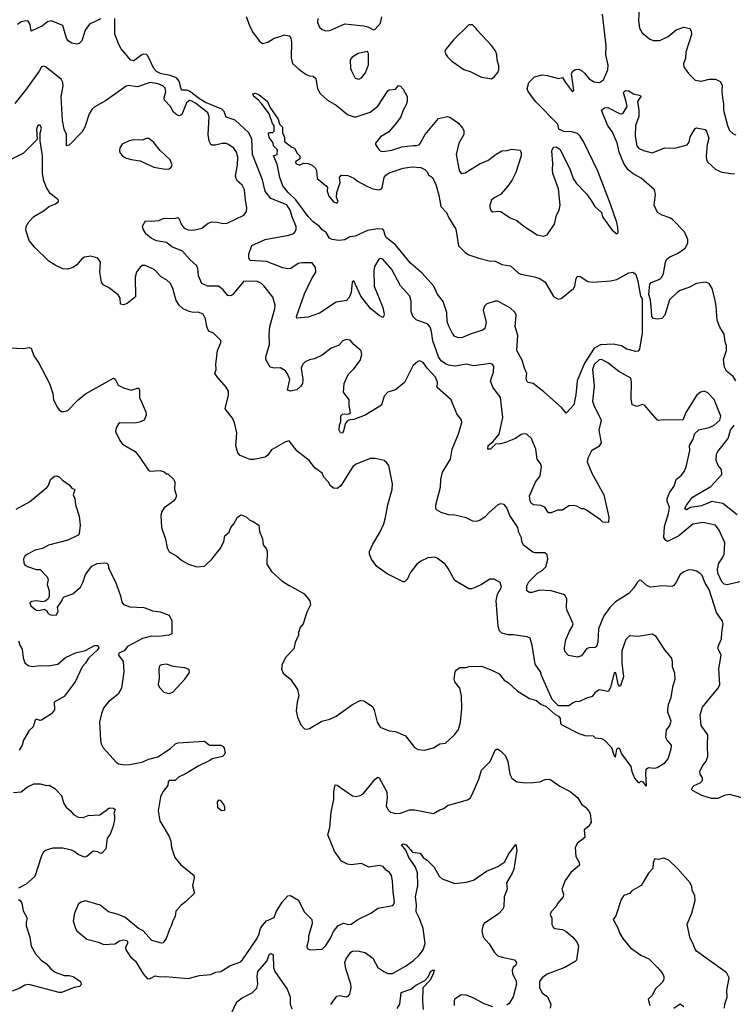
# Model space of a CAD drawing. Extents: x 2133461 to 2293071, y 753526 to 916327.
# Tile 320 of 459: x 2202454 to 2208096, y 891635 to 899422. Entities that reach past the tile are written whole.
import ezdxf

# ---------------------------------------------------------------- set-up
doc = ezdxf.new("R2010")
doc.units = 0

msp = doc.modelspace()

# ---------------------------------------------------------------- linework, layer by layer
at = {"layer": '0CON10XD'}
for points in [[(2204245, 899446.7), (2204270, 899375), (2204295.6, 899325), (2204346, 899255), (2204374.3, 899234.3), (2204415, 899243.3), (2204465, 899276.7), (2204512.1, 899287.9), (2204545, 899303.3), (2204583.3, 899295), (2204596.4, 899276.4), (2204603.3, 899245), (2204599.8, 899119.8), (2204610, 899075), (2204660.2, 899030.2), (2204719.5, 898989.5), (2204745, 898978.2), (2204775, 898974.3), (2204796.4, 898956.4), (2204808.6, 898875), (2204829.3, 898839.3), (2204886.3, 898786.3), (2204955.4, 898745.4), (2205045, 898672.9), (2205095, 898654.4), (2205115, 898654.5), (2205225, 898690), (2205285, 898737.5), (2205365, 898858.8), (2205375, 898866.2), (2205425, 898872.5), (2205448.3, 898901.7), (2205465, 898896.7), (2205485, 898872.5), (2205516.2, 898815), (2205517.5, 898775), (2205510.3, 898749.7), (2205484.4, 898705.6), (2205466.4, 898653.6), (2205434, 898605), (2205371.2, 898535), (2205305.6, 898494.4), (2205266.2, 898445), (2205266.2, 898435), (2205292, 898395), (2205305, 898384.4), (2205325, 898379.4), (2205395, 898390), (2205475, 898415.4), (2205565, 898426), (2205595, 898427.3), (2205615, 898435.8), (2205660, 898515), (2205765, 898639.2), (2205835, 898655.7), (2205855, 898650.8), (2205922.6, 898602.6), (2205956, 898565), (2205966, 898545), (2205964.2, 898515), (2205926.5, 898445), (2205903.6, 898355), (2205929.3, 898229.3), (2205945, 898205.8), (2205975, 898209.4), (2206095, 898285.6), (2206155, 898307.5), (2206221.2, 898358.8), (2206265, 898383.8), (2206305, 898386), (2206345, 898396.7), (2206410, 898390), (2206419.3, 898369.3), (2206418.8, 898345), (2206375.8, 898214.2), (2206348.8, 898155), (2206313.3, 898105), (2206255, 898040), (2206205, 898013.8), (2206183.3, 897995), (2206170, 897955), (2206170, 897935), (2206180.7, 897910.7), (2206195, 897903.3), (2206235, 897908.8), (2206257.5, 897905), (2206332.5, 897855), (2206384.1, 897834.1), (2206439.2, 897789.2), (2206545, 897720), (2206595, 897710), (2206625, 897720), (2206682, 897805), (2206699.2, 897875), (2206719.2, 897915), (2206725.8, 897954.2), (2206714, 898085), (2206670, 898205), (2206666.2, 898235), (2206668.8, 898285), (2206660, 898385), (2206675, 898412.5), (2206695, 898417.5), (2206727.5, 898395), (2206806.7, 898235), (2206830, 898165), (2206856.7, 898125), (2206935, 898043.3), (2206971.2, 897991.2), (2207001.2, 897945), (2207055, 897896.7), (2207063, 897863), (2207137.3, 897757.3), (2207175, 897727.5), (2207185, 897740), (2207182.8, 897777.2), (2207175, 897816.9), (2207125, 897961.9), (2207025, 898223.3), (2206915, 898453.3), (2206885, 898500.8), (2206865, 898520.8), (2206820, 898535), (2206757, 898537), (2206717.5, 898555), (2206708.8, 898595), (2206531.4, 898775), (2206496.2, 898825), (2206473.3, 898855), (2206466.7, 898875), (2206478.8, 898925), (2206525, 898969.2), (2206585, 898985.6), (2206625, 898981.5), (2206714.1, 898955.9), (2206745, 898965.7), (2206768.5, 898925), (2206825, 898851.2), (2206835.5, 898864.5), (2206817.6, 898992.4), (2206825, 899010.8), (2206845, 899027.1), (2206875, 899029.4), (2206895, 899020), (2206919.6, 898999.6), (2206955.6, 898955), (2206995, 898929.6), (2207037.5, 898925), (2207070.6, 898945), (2207102.9, 899025), (2207106.6, 899063.4), (2207087.5, 899145), (2207092.1, 899215), (2207061.6, 899465)], [(2207351.2, 899511.2), (2207345.8, 899415), (2207354, 899355), (2207375, 899318.8), (2207435, 899266.7), (2207466.1, 899256.1), (2207515, 899257.1), (2207581.1, 899288.9), (2207645, 899341.9), (2207705, 899362.2), (2207751.1, 899351.1), (2207762.8, 899332.8), (2207766.7, 899305), (2207719.7, 899165), (2207716.9, 899115), (2207701.2, 899075), (2207705, 899050), (2207743.1, 898995), (2207795, 898944.3), (2207845, 898936.7), (2207905, 898950.5), (2207955, 898950.8), (2207992.3, 898932.3), (2208008.8, 898905), (2208004.3, 898855.7), (2208011.5, 898805), (2208019.6, 898755), (2208017.8, 898705), (2208050.5, 898585), (2208066.9, 898545), (2208095, 898519.4), (2208115, 898511.4)], [(2202824.5, 899274.5), (2202794.6, 899374.6), (2202705, 899412.2), (2202674.6, 899405.4), (2202635, 899374.4), (2202545, 899330), (2202536.9, 899385), (2202519.4, 899409.4), (2202505, 899412.7), (2202464.1, 899405.9), (2202435, 899384.6)], [(2203095, 899428.2), (2203005, 899385.8), (2202972.2, 899337.8), (2202945.5, 899254.5), (2202925, 899233.8), (2202905, 899228), (2202865, 899235.8), (2202838, 899255), (2202824.5, 899274.5)], [(2208147.5, 894975), (2208048.7, 894951.3), (2208025, 894956.9), (2208005.4, 894975), (2207972.8, 895045), (2207970, 895075), (2207980.7, 895125), (2208011.8, 895165), (2208024.6, 895195), (2208030.4, 895285), (2207984.5, 895385), (2207955.6, 895425), (2207855, 895445.8), (2207775, 895433.3), (2207665, 895339.2), (2207575, 895296.2), (2207561.7, 895301.7), (2207547.5, 895327.5), (2207553, 895413), (2207584.6, 895515.4), (2207591.8, 895565), (2207571.9, 895615), (2207572.9, 895635), (2207594.3, 895685), (2207627.9, 895732.1), (2207645.6, 895784.4), (2207685, 895815.8), (2207709.4, 895850.6), (2207725.5, 895895), (2207752.5, 896015), (2207750, 896055), (2207775, 896100), (2207791.7, 896148.3), (2207822.4, 896177.6), (2207905, 896195.6), (2207945, 896214.3), (2207990.8, 896255), (2207998.6, 896285), (2207945, 896418.8), (2207895, 896472), (2207865, 896484.2), (2207836.7, 896475), (2207805, 896448.8), (2207722, 896315), (2207695.8, 896254.2), (2207545, 896256.2), (2207505, 896252), (2207495, 896256), (2207394.2, 896374.2), (2207375, 896377.5), (2207335, 896362), (2207295.8, 896375.8), (2207289.8, 896425), (2207292.4, 896552.4), (2207285, 896585.8), (2207189.8, 896639.8), (2207105, 896707.5), (2207054.1, 896734.1), (2207035, 896732.5), (2206995.4, 896695), (2206982.4, 896655), (2206994.7, 896525), (2206983.7, 896405), (2206993.2, 896373.2), (2207050, 896255), (2207032.5, 896175), (2207050.8, 896075), (2207033, 896047), (2206975, 896012.5), (2206945.5, 895955), (2206941.2, 895925), (2206976.9, 895835), (2207072, 895665), (2207113, 895487), (2207110, 895445), (2207065, 895446.7), (2207045, 895466.7), (2206935, 895543.3), (2206915, 895552.5), (2206895, 895552.5), (2206860, 895575), (2206835, 895580), (2206795, 895576.2), (2206745, 895542), (2206705, 895542), (2206655, 895521.2), (2206635, 895522.5), (2206605.8, 895565.8), (2206575, 895580), (2206516.7, 895585), (2206500.8, 895595), (2206488.6, 895615), (2206484, 895655), (2206533.3, 895765), (2206568.1, 895815), (2206578.9, 895888.9), (2206570.9, 895910.9), (2206545.9, 895945.9), (2206535.8, 896025), (2206499.2, 896109.2), (2206463, 896143), (2206445, 896147.5), (2206417.6, 896142.4), (2206375, 896110.6), (2206295, 896077.5), (2206255, 896067.3), (2206214.5, 896065.5), (2206175, 896025.5), (2206154.4, 896024.4), (2206158.2, 896055), (2206195.5, 896084.5), (2206245.7, 896145), (2206273.1, 896275), (2206254.4, 896434.4), (2206193.8, 896515), (2206176, 896565), (2206200, 896635), (2206201.7, 896681.7), (2206192.5, 896695), (2206175, 896703.3), (2206045, 896684.4), (2205985, 896697.5), (2205899.6, 896680.4), (2205845, 896689.4), (2205819.7, 896699.7), (2205786.1, 896725), (2205764.2, 896755), (2205721.5, 896881.5), (2205710.7, 896955), (2205700.2, 896990.2), (2205680, 897015), (2205589.1, 897049.1), (2205563.4, 897073.4), (2205548.4, 897115), (2205548.4, 897195), (2205539.6, 897235), (2205465, 897318.1), (2205396.2, 897446.2), (2205325, 897527.1), (2205305, 897534), (2205292.1, 897527.9), (2205259.4, 897470.6), (2205252.5, 897435), (2205257.3, 897315), (2205324.3, 897145), (2205335.9, 897094.1), (2205329.3, 897070.7), (2205325, 897067.5), (2205295, 897081.2), (2205226.6, 897136.6), (2205152.2, 897235), (2205095, 897357.5), (2205082, 897345), (2205073.8, 897263.8), (2205060, 897225), (2205038.3, 897201.7), (2204955, 897188.1), (2204825, 897100), (2204735, 897068), (2204645, 897061.2), (2204641.9, 897075), (2204706.7, 897253.3), (2204763.9, 897376.1), (2204794.4, 897425), (2204792.8, 897462.8), (2204765, 897498.6), (2204685, 897500), (2204655, 897492.9), (2204596.8, 897453.2), (2204575, 897450.6), (2204535, 897458.5), (2204405, 897510), (2204275, 897518.2), (2204266, 897535), (2204265, 897567.5), (2204288, 897635), (2204394.2, 897684.2), (2204582.2, 897717.8), (2204613, 897727), (2204629.4, 897740.6), (2204638.9, 897765), (2204639.1, 897785), (2204609.6, 897855), (2204593.5, 897915), (2204565, 897957.4), (2204438.8, 898008.8), (2204395.4, 898065), (2204374.1, 898155), (2204295.2, 898355), (2204288, 898478), (2204266.3, 898526.3), (2204157.6, 898627.6), (2204085, 898650), (2204069.3, 898695), (2204052.7, 898715), (2203923.4, 898766.6), (2203875, 898794.6), (2203795, 898855.8), (2203775, 898863.2), (2203733.3, 898863.3), (2203715.8, 898935), (2203692.8, 898962.8), (2203635, 898983.3), (2203573.5, 898993.5), (2203535, 899012.1), (2203515.1, 899035.1), (2203465.8, 899135), (2203455, 899145.9), (2203435, 899149.7), (2203419.4, 899145), (2203355, 899096.7), (2203331.9, 899101.9), (2203255, 899190.8), (2203237.5, 899225), (2203207, 899307), (2203205, 899432)], [(2204810.8, 899430.8), (2204808.3, 899398.3), (2204823.4, 899363.4), (2204845, 899344), (2204875, 899333.8), (2204905, 899336), (2205025, 899388.6), (2205175, 899373.8), (2205205.9, 899365.9), (2205250.7, 899340.7), (2205265, 899346.2), (2205307.5, 899395), (2205315.9, 899444.1)], [(2206185, 898953.8), (2206207.9, 898972.1), (2206233.8, 899005), (2206241.2, 899025), (2206243, 899057), (2206230, 899105), (2206227.5, 899145), (2206215.8, 899175), (2206185, 899216.7), (2206072.5, 899335), (2206063, 899353), (2206035, 899380), (2206005, 899380), (2205885, 899262.5), (2205825, 899192.5), (2205816.4, 899173.6), (2205820.5, 899150.5), (2205835, 899127.5), (2205870, 899095), (2205965, 899027.5), (2206015, 899012.5), (2206105, 898967.5), (2206185, 898953.8)], [(2205135, 898952.5), (2205155, 898962), (2205188.7, 899001.3), (2205210.8, 899065), (2205212.5, 899155), (2205205, 899170), (2205130, 899155), (2205082.5, 899125), (2205067.5, 899105), (2205070, 899035), (2205076.1, 899016.1), (2205105, 898960), (2205135, 898952.5)], [(2203741.7, 897591.7), (2203656.7, 897625), (2203615, 897658.8), (2203535, 897674), (2203492.7, 897692.7), (2203453.3, 897725), (2203430, 897765), (2203425, 897790), (2203448.3, 897831.7), (2203495, 897827.5), (2203555, 897832.5), (2203595, 897852.5), (2203675, 897850), (2203705, 897856.7), (2203715, 897847.5), (2203730, 897805), (2203752.9, 897772.9), (2203785, 897759.5), (2203825, 897757.3), (2203895, 897773.5), (2203945, 897813.8), (2203973, 897823), (2204015, 897821.2), (2204060.9, 897810.9), (2204095, 897812.2), (2204225.4, 897874.6), (2204245.7, 897905), (2204250.6, 897935), (2204238.5, 897995), (2204231.9, 898075), (2204213.4, 898113.4), (2204175.6, 898145.6), (2204164.2, 898165), (2204160.8, 898185), (2204176.4, 898275), (2204179.5, 898335), (2204168.1, 898375), (2204145.8, 898405), (2204105.4, 898435.4), (2204085, 898442.9), (2204055, 898442.9), (2204001.7, 898428.3), (2203975, 898429.2), (2203966.2, 898435), (2203952.1, 898462.1), (2203944.6, 898515), (2203952.8, 898652.8), (2203942.5, 898685), (2203845, 898760.9), (2203815, 898778.1), (2203795, 898781.9), (2203772.7, 898765), (2203735, 898671.5), (2203715, 898660.9), (2203695, 898669.2), (2203669.9, 898689.9), (2203645, 898736.4), (2203597.5, 898785), (2203596, 898805), (2203610.4, 898855), (2203605, 898880.8), (2203585, 898899.1), (2203548.8, 898915), (2203485, 898924.4), (2203385, 898890.5), (2203315, 898901.1), (2203295, 898896.9), (2203131.2, 898778.8), (2203047.6, 898732.4), (2203025, 898712.7), (2203002, 898678), (2202967.7, 898572.3), (2202946.9, 898535), (2202845, 898428.8), (2202825, 898424.2), (2202823.6, 898515), (2202804.4, 898555), (2202792.5, 898625), (2202781.5, 898815), (2202798.1, 898895), (2202794.2, 898925), (2202781.3, 898951.3), (2202658.3, 899048.3), (2202645, 899053.8), (2202625, 899050), (2202606.6, 899013.4), (2202499.4, 898865), (2202415, 898758.8)], [(2206775, 896310), (2206738.8, 896355), (2206599.1, 896479.1), (2206513.3, 896545), (2206475, 896553.1), (2206463.1, 896563.1), (2206458.2, 896585), (2206464, 896625), (2206444, 896665), (2206427.9, 896727.9), (2206384.6, 896805), (2206391.2, 896925), (2206371.6, 896995), (2206379.8, 897085), (2206368, 897108), (2206335, 897139.2), (2206234.6, 897195.4), (2206213.2, 897196.8), (2206146, 897175), (2206128.1, 897155), (2206118.9, 897125), (2206143.2, 897026.8), (2206131.4, 896978.6), (2206114.6, 896965.4), (2206015, 896936), (2205955, 896908.8), (2205925, 896906), (2205895, 896916.2), (2205875, 896940), (2205847.9, 896997.9), (2205833.3, 897035), (2205831.1, 897105), (2205803.2, 897193.2), (2205753.8, 897255), (2205728, 897315), (2205635, 897417.1), (2205542.9, 897495), (2205425, 897642.5), (2205355, 897696.2), (2205342.5, 897715), (2205333.8, 897755), (2205324.3, 897764.3), (2205285, 897768.5), (2205205, 897753.8), (2205105, 897710), (2205065, 897703.8), (2205025, 897680), (2204976.4, 897676.4), (2204925, 897683.8), (2204904.1, 897694.1), (2204877.7, 897737.7), (2204845, 897760), (2204825, 897786.7), (2204775, 897824.2), (2204735, 897865.8), (2204636.6, 897996.6), (2204575.8, 898055), (2204535, 898108.8), (2204509.4, 898175), (2204488.3, 898278.3), (2204460, 898345), (2204490, 898355), (2204491.7, 898391.7), (2204460, 898425), (2204458.3, 898448.3), (2204425, 898490), (2204420, 898525), (2204425, 898530), (2204455, 898530), (2204465, 898540), (2204466, 898585), (2204451.4, 898601.4), (2204425, 898676.2), (2204365, 898758.8), (2204338.7, 898788.7), (2204304.4, 898814.4), (2204296.7, 898835), (2204315, 898840), (2204345, 898830), (2204413.6, 898773.6), (2204430.9, 898730.9), (2204498, 898635), (2204506.7, 898595), (2204531.7, 898571.7), (2204530.8, 898525), (2204546.2, 898495), (2204547.3, 898457.3), (2204605, 898412.5), (2204627.5, 898405), (2204646.4, 898366.4), (2204668.8, 898345), (2204668.3, 898321.7), (2204635, 898297.5), (2204637.5, 898285), (2204665, 898272.5), (2204697, 898287), (2204735, 898283.8), (2204765, 898270), (2204789.3, 898249.3), (2204799.3, 898229.3), (2204806.7, 898165), (2204880, 898105), (2204886.7, 898095), (2204883.8, 898065), (2204896.7, 898025), (2204935, 897980), (2204955, 897972.5), (2204965, 897972.5), (2204972.5, 897985), (2204957.5, 898015), (2204960, 898055), (2204986.7, 898135), (2204982.5, 898175), (2204995, 898192.5), (2205048.8, 898188.8), (2205095, 898168), (2205124.2, 898144.2), (2205197.5, 898105), (2205245, 898084.3), (2205294.1, 898075.9), (2205315, 898083.3), (2205318.8, 898091.2), (2205335.6, 898175), (2205347.8, 898192.2), (2205375, 898211.9), (2205485, 898247.5), (2205555, 898257.5), (2205625, 898252.5), (2205655.8, 898235.8), (2205675, 898217.5), (2205686.1, 898196.1), (2205716.7, 898175), (2205745, 898117.5), (2205768.9, 898035), (2205784.3, 897945), (2205827.6, 897897.6), (2205845.5, 897855.5), (2205902.9, 897765), (2205923.6, 897633.6), (2205975, 897581.8), (2206005, 897561.8), (2206085, 897536.4), (2206165, 897515.6), (2206213, 897513), (2206265.5, 897485.5), (2206334.3, 897474.3), (2206395, 897419.2), (2206415, 897409.4), (2206525, 897389.4), (2206565.5, 897375.5), (2206608, 897345), (2206675, 897233.3), (2206710.7, 897210.7), (2206735, 897217.5), (2206833.3, 897295), (2206843.8, 897315), (2206854.2, 897375), (2206865, 897393.3), (2206885, 897391.2), (2206945, 897350.8), (2206985, 897347.1), (2207125, 897357.1), (2207175, 897366.9), (2207270.8, 897419.2), (2207305, 897425.6), (2207325, 897405.6), (2207341.7, 897355), (2207363.5, 897235), (2207375.4, 897215), (2207376.3, 896945), (2207354.1, 896815.9), (2207345, 896801.4), (2207325, 896797.8), (2207255, 896817.1), (2207211.5, 896841.5), (2207145, 896856.7), (2207045, 896849.5), (2206996.6, 896825), (2206920.7, 896705), (2206862.5, 896565), (2206851.1, 896455), (2206834.3, 896375), (2206775, 896310)], [(2208115.3, 896565), (2208095, 896600), (2208041.4, 896641.4), (2208026.5, 896675), (2208018.1, 896735), (2208043.1, 896805), (2208043.2, 896843.2), (2208031.1, 896875), (2208024.5, 896935), (2207989.9, 896989.9), (2207967.5, 897045), (2207961.1, 897155), (2207950.3, 897215), (2207929.6, 897295), (2207905, 897334.2), (2207875, 897345.5), (2207805, 897334.7), (2207745, 897303.3), (2207675, 897280), (2207655, 897267.5), (2207592.6, 897207.4), (2207556, 897085), (2207531.2, 897058.8), (2207497.8, 897052.2), (2207465, 897058.1), (2207452.1, 897075), (2207448, 897118), (2207441.2, 897205), (2207427.7, 897247.7), (2207435, 897329.2), (2207447.3, 897342.7), (2207515, 897370.7), (2207530.6, 897385), (2207545, 897414.2), (2207560.5, 897505), (2207569.1, 897525), (2207593.1, 897546.9), (2207655, 897572.2), (2207714.8, 897615.2), (2207737.6, 897655), (2207737, 897683), (2207710.8, 897745), (2207615, 897841.8), (2207595, 897855.7), (2207534.2, 897875), (2207496.2, 897896.2), (2207469.4, 897955), (2207481.2, 898038.8), (2207473.1, 898075), (2207367.7, 898167.7), (2207305, 898202.8), (2207265, 898233.2), (2207229.7, 898285), (2207194.4, 898374.4), (2207177.7, 898447.7), (2207138.2, 898538.2), (2207105, 898581.2), (2207053.3, 898705), (2207077.5, 898725), (2207105, 898728.1), (2207195, 898678.8), (2207215, 898676.7), (2207225, 898683.3), (2207255.8, 898735), (2207250, 898775), (2207226.8, 898843.2), (2207232.9, 898855), (2207245, 898860.5), (2207268.6, 898858.6), (2207306.7, 898835), (2207363.3, 898823.3), (2207364, 898815), (2207339.6, 898775), (2207348.7, 898705), (2207347.8, 898655), (2207321.5, 898585), (2207321.3, 898501.3), (2207333.5, 898425), (2207346.1, 898406.1), (2207385, 898386.9), (2207455, 898370), (2207555, 898408), (2207633.6, 898406.4), (2207731.7, 898431.7), (2207745.8, 898454.2), (2207756.2, 898495), (2207795, 898562.5), (2207805, 898566.7), (2207872.3, 898552.3), (2207885, 898537.5), (2207902.9, 898485), (2207890.6, 898435), (2207881.1, 898345), (2207883.5, 898313.5), (2207894.5, 898294.5), (2207958.3, 898238.3), (2208005, 898216.2), (2208095, 898204), (2208105, 898206)], [(2203101.4, 897345), (2203088, 897425), (2203093.6, 897503.6), (2203072.5, 897535), (2203015, 897551.2), (2202965.9, 897544.1), (2202945, 897531.2), (2202905, 897484), (2202875, 897460.8), (2202835, 897447.5), (2202795, 897451.9), (2202735, 897479.4), (2202685, 897511.9), (2202571.5, 897621.5), (2202528.5, 897675), (2202503.4, 897756.6), (2202505.6, 897785), (2202525, 897822.5), (2202565, 897865.6), (2202647.6, 897912.4), (2202685, 897944.3), (2202737.5, 897965), (2202760, 897985), (2202760, 897995), (2202750, 898005), (2202695, 898046.7), (2202665.7, 898095.7), (2202645, 898147.5), (2202634.4, 898205), (2202634.1, 898345.9), (2202616.7, 898465), (2202616.7, 898525), (2202626.2, 898565), (2202616.4, 898586.4), (2202605, 898587.5), (2202595, 898580), (2202587.5, 898555), (2202592.5, 898475), (2202485, 898366), (2202325, 898287.5)], [(2203605, 898240.8), (2203635, 898242), (2203652.5, 898255), (2203660, 898275), (2203642.3, 898312.3), (2203565, 898386.7), (2203515, 898451.2), (2203475, 898481.2), (2203455, 898481.2), (2203420.7, 898469.3), (2203355, 898471.2), (2203320, 898465), (2203265, 898436.7), (2203245, 898407.5), (2203242, 898385), (2203247.3, 898367.3), (2203266.2, 898345), (2203289.7, 898329.7), (2203335, 898315.7), (2203405, 898305.8), (2203515, 898256), (2203605, 898240.8)], [(2208167.2, 893267.2), (2208065, 893292.9), (2208025, 893285.6), (2207975, 893263.6), (2207923.6, 893263.6), (2207846.7, 893285), (2207773.8, 893325), (2207766.7, 893335), (2207776.2, 893355), (2207786.2, 893365), (2207835, 893386.9), (2207851.4, 893405), (2207851.4, 893425), (2207834.3, 893455), (2207831.4, 893475), (2207850.8, 893515), (2207882, 893558), (2207895.5, 893594.5), (2207891.2, 893685), (2207895.7, 893765), (2207840.9, 893840.9), (2207833.5, 893925), (2207852.2, 893985), (2207921.2, 894068.8), (2207975.5, 894135), (2207988.5, 894165), (2207981.7, 894288.3), (2208000, 894395), (2207977.5, 894445), (2207975.5, 894465), (2208002.5, 894525), (2208004.3, 894575), (2208016.9, 894645), (2208010.6, 894665), (2207963.7, 894733.7), (2207905, 894916), (2207874.7, 894964.7), (2207848.9, 895025), (2207830.9, 895045), (2207805, 895061.1), (2207775, 895069.6), (2207745, 895070), (2207705, 895054.5), (2207676.9, 895035), (2207645, 894974), (2207625, 894948), (2207610.3, 894939.7), (2207535, 894945.4), (2207445, 894934.6), (2207414, 894945), (2207367.3, 894987.3), (2207355, 894988.8), (2207335, 894970), (2207310.3, 894929.7), (2207270.8, 894885), (2207165, 894818), (2207121.9, 894775), (2207071.7, 894708.3), (2207029.6, 894605), (2207025, 894500), (2207014, 894465), (2207004.2, 894455.8), (2206955, 894454), (2206935, 894446), (2206895, 894391.4), (2206865, 894380.6), (2206793.8, 894393.8), (2206764.1, 894425.9), (2206762.5, 894455), (2206773, 894517), (2206800, 894585), (2206825.8, 894625), (2206830, 894645), (2206780.8, 894755), (2206775.9, 894775.9), (2206779.5, 894839.5), (2206765, 894872.5), (2206655, 894904), (2206565, 894909.2), (2206505, 894891.2), (2206485, 894891.2), (2206463.3, 894905), (2206463.9, 894943.9), (2206480, 894975), (2206548.8, 895045), (2206585.4, 895064.6), (2206614.3, 895095), (2206630.5, 895155), (2206625, 895190), (2206605, 895204.3), (2206525.9, 895205.9), (2206511.4, 895211.4), (2206436.1, 895266.1), (2206423.9, 895293.9), (2206422.5, 895325), (2206399.4, 895365), (2206392.9, 895405), (2206329.8, 895499.8), (2206305, 895561.2), (2206285, 895587.5), (2206255, 895592), (2206235, 895583.8), (2206166.2, 895525), (2206132.4, 895487.6), (2206095, 895462.5), (2206065, 895452.5), (2206037, 895457), (2205985, 895483.3), (2205893.6, 895503.6), (2205845, 895506.2), (2205785, 895523.8), (2205750, 895545), (2205744, 895555), (2205744.2, 895585), (2205780.8, 895725), (2205784, 895785), (2205797.7, 895842.3), (2205860.8, 895945), (2205874.1, 896024.1), (2205922.3, 896147.7), (2205948.8, 896235), (2205946.2, 896255), (2205910, 896305), (2205864, 896415), (2205755, 896512.5), (2205757.5, 896555), (2205741.4, 896595), (2205676.2, 896666.2), (2205645, 896710), (2205616.4, 896723.6), (2205601.2, 896718.8), (2205562, 896685), (2205496.6, 896553.4), (2205425.5, 896494.5), (2205365, 896476.2), (2205336.2, 896445), (2205315, 896374.2), (2205185, 896294.4), (2205095, 896260.8), (2205065, 896258.1), (2205045, 896249.1), (2205028.6, 896231.4), (2205015, 896170), (2205005, 896152.7), (2204988.9, 896155), (2204978.8, 896175), (2204981.9, 896215), (2204993.6, 896245), (2204991.9, 896288.1), (2205005, 896301.8), (2205055.5, 896304.5), (2205069.5, 896315), (2205057.7, 896372.3), (2205060, 896415), (2205014.2, 896475), (2205018.6, 896545), (2205050, 896615), (2205095, 896661.4), (2205145, 896726.2), (2205158.6, 896775), (2205152.5, 896802.5), (2205099.1, 896849.1), (2205066.8, 896886.8), (2205035, 896893.8), (2205007.7, 896882.3), (2204975, 896846.2), (2204915.9, 896824.1), (2204845, 896768), (2204785, 896738.6), (2204745, 896730.8), (2204710, 896715), (2204692.7, 896697.3), (2204680, 896665), (2204692.9, 896575), (2204690, 896545), (2204677, 896523), (2204644.1, 896494.1), (2204594.2, 896484.2), (2204571.7, 896491.7), (2204588.9, 896575), (2204571.5, 896621.5), (2204555, 896644.2), (2204515, 896669.2), (2204465, 896666.7), (2204434.2, 896674.2), (2204400, 896735), (2204400, 896755), (2204428.1, 896851.9), (2204425.4, 896935), (2204431.8, 896995), (2204471.9, 897135), (2204474.1, 897164.1), (2204455, 897226.7), (2204385, 897316.2), (2204366.2, 897335), (2204335, 897350.8), (2204225.8, 897354.2), (2204135, 897246), (2204121.7, 897238.3), (2204099.7, 897239.7), (2204061.4, 897285), (2204025, 897314.5), (2203942.5, 897315), (2203895, 897335.7), (2203867.7, 897395), (2203862.3, 897455), (2203854.5, 897475), (2203802.7, 897522.7), (2203741.7, 897591.7)], [(2202374.2, 896825.8), (2202485, 896820.8), (2202528.6, 896828.6), (2202544.1, 896824.1), (2202564.3, 896764.3), (2202601.2, 896711.2), (2202690, 896545), (2202716, 896465), (2202720, 896415), (2202753.8, 896355), (2202765.8, 896335.8), (2202785, 896324), (2202805, 896322), (2202835, 896331.2), (2202915, 896416.7), (2202975, 896463.3), (2203195, 896586.2), (2203208.3, 896578.3), (2203232.3, 896532.3), (2203275, 896510), (2203335, 896492.5), (2203385, 896508.8), (2203395, 896506.7), (2203401.7, 896491.7), (2203400, 896435), (2203451.7, 896321.7), (2203452.5, 896295), (2203437.5, 896255), (2203401.7, 896238.3), (2203365, 896230), (2203245, 896233.3), (2203234.2, 896225.8), (2203216, 896195), (2203212, 896165), (2203244.3, 896094.3), (2203266.2, 896065), (2203365.9, 896005.9), (2203398.3, 895968.3), (2203470.7, 895860.7), (2203485, 895850), (2203565, 895857.5), (2203597, 895847), (2203615, 895830), (2203625, 895830), (2203672.5, 895785), (2203680, 895765), (2203676.7, 895705), (2203693.3, 895655), (2203686.1, 895633.9), (2203670, 895615), (2203595, 895560), (2203575, 895527.5), (2203568.3, 895501.7), (2203573.9, 895406.1), (2203606.4, 895313.6), (2203618.8, 895245), (2203635, 895213.3), (2203695, 895180), (2203735, 895144), (2203787.5, 895115), (2203855, 895096), (2203915, 895098.8), (2203972, 895155), (2204043.8, 895245), (2204067.5, 895295), (2204075, 895340), (2204110.7, 895369.3), (2204123.3, 895405), (2204147.5, 895435), (2204175, 895487.5), (2204205, 895506.7), (2204245, 895490), (2204273.9, 895463.9), (2204295, 895456.7), (2204343.6, 895423.6), (2204350, 895375), (2204373.3, 895315), (2204378.3, 895268.3), (2204404.2, 895234.2), (2204410.8, 895215), (2204408.8, 895115), (2204445, 895057.5), (2204526.7, 894985), (2204585, 894946.2), (2204635, 894922), (2204701.7, 894881.7), (2204748, 894825), (2204753.8, 894795), (2204724.2, 894735.8), (2204696.2, 894645), (2204670, 894615), (2204657.5, 894575), (2204657.5, 894555), (2204632.5, 894495), (2204620, 894445), (2204558.8, 894381.2), (2204530, 894325), (2204523.6, 894286.4), (2204537.5, 894255), (2204593.8, 894205), (2204650, 894125), (2204660, 894075), (2204646.7, 894025), (2204638.8, 893955), (2204651.2, 893905), (2204676.7, 893845), (2204705, 893813.3), (2204725, 893810), (2204745, 893816.7), (2204842.5, 893875), (2204905, 893890), (2204955, 893914.2), (2205085, 894005.4), (2205145, 894036.7), (2205175, 894034.3), (2205235, 893996.2), (2205246.6, 893986.6), (2205257.7, 893962.3), (2205280, 893865), (2205305, 893826), (2205375, 893798.8), (2205425, 893793.3), (2205505, 893758), (2205575, 893666.7), (2205605, 893648.8), (2205655, 893644), (2205725, 893663.8), (2205775, 893694.2), (2205819.7, 893700.3), (2205892.7, 893767.3), (2205923, 893807), (2205938.9, 893865), (2205949.5, 893975), (2205945.7, 894075.7), (2205933.8, 894135), (2205894.2, 894184.2), (2205888.8, 894205), (2205897.5, 894265), (2205903.6, 894276.4), (2205935, 894297.5), (2205985, 894297.5), (2206005, 894307.5), (2206105, 894310), (2206187, 894277), (2206245, 894247.5), (2206285, 894197.5), (2206315, 894180), (2206386.7, 894115), (2206485, 894053.8), (2206538.9, 894038.9), (2206576.4, 894006.4), (2206615, 893992.5), (2206685, 893930), (2206715, 893912.5), (2206727.5, 893895), (2206730, 893855), (2206740, 893845), (2206875, 893776.7), (2206921.7, 893761.7), (2206987, 893757), (2207003, 893743), (2207053.6, 893736.4), (2207076.7, 893725), (2207134.2, 893665), (2207155, 893600), (2207165, 893590), (2207176.4, 893653.6), (2207185, 893662.5), (2207195, 893656.7), (2207212, 893615), (2207286.7, 893515), (2207293.3, 893475), (2207315, 893422.5), (2207345, 893390), (2207355, 893390), (2207365, 893400), (2207380, 893395), (2207405, 893360), (2207410, 893365), (2207403.8, 893455), (2207407.5, 893495), (2207425, 893506.7), (2207473.6, 893503.6), (2207495, 893508.8), (2207555, 893543.8), (2207580, 893575), (2207604, 893655), (2207606.2, 893685), (2207572.7, 893722.7), (2207563.8, 893745), (2207568.8, 893805), (2207591.2, 893835), (2207605.8, 893875), (2207579.2, 893945), (2207577.5, 893967.5), (2207583.1, 894005), (2207605.5, 894064.5), (2207619.4, 894155), (2207635.7, 894205), (2207633.1, 894255), (2207614.3, 894305), (2207614, 894345), (2207606.2, 894375), (2207555, 894438), (2207485, 894542.5), (2207455, 894562.5), (2207345, 894543.3), (2207275, 894550), (2207245, 894521.2), (2207215, 894430), (2207214.2, 894335), (2207228, 894225), (2207205, 894152.5), (2207195, 894147.5), (2207185, 894167.5), (2207171.2, 894245), (2207165, 894260), (2207155, 894257.5), (2207125, 894142.5), (2207112.5, 894115), (2207105, 894110), (2207035, 894122.5), (2207000.7, 894099.3), (2206979.5, 894070.5), (2206935, 894056.7), (2206880.5, 894029.5), (2206845, 894027.5), (2206825, 894016.2), (2206795, 893996.7), (2206715, 893996.7), (2206664.4, 894044.4), (2206578.8, 894235), (2206571.2, 894265), (2206530, 894325), (2206506, 894475), (2206489.3, 894529.3), (2206465, 894540), (2206355, 894557.5), (2206315, 894556.2), (2206265, 894571.2), (2206247.3, 894587.3), (2206235.6, 894625), (2206221.2, 894825), (2206231.7, 894878.3), (2206262, 894935), (2206251.7, 894971.7), (2206205, 894996.7), (2206171.7, 894998.3), (2206106.1, 894953.9), (2206055, 894930), (2206025, 894920), (2206005, 894921.2), (2205895, 894987.5), (2205840.8, 895080.8), (2205817, 895117), (2205755, 895163.3), (2205735, 895171.2), (2205680, 895165), (2205625, 895138.8), (2205595, 895116.7), (2205541.8, 895048.2), (2205520.3, 894999.7), (2205495, 894976.7), (2205485, 894976.7), (2205358.8, 895038.8), (2205276.8, 895096.8), (2205236, 895155), (2205220.8, 895195), (2205220, 895215), (2205245.8, 895274.2), (2205305, 895372.5), (2205332, 895435), (2205347.1, 895485), (2205364.4, 895585.6), (2205400, 895705), (2205400.7, 895750.7), (2205371.2, 895895), (2205357.7, 895917.7), (2205335, 895936.7), (2205265, 895951.2), (2205225, 895951.2), (2205113, 895907), (2205090, 895890), (2205065.6, 895854.4), (2204994, 895735), (2204965, 895713.8), (2204935, 895718), (2204911.2, 895735), (2204894.3, 895764.3), (2204858.8, 895805), (2204845, 895836.2), (2204788.3, 895878.3), (2204743.3, 895935), (2204648.8, 896008.8), (2204585, 896090), (2204555, 896083.8), (2204445, 896021.2), (2204415, 895976.7), (2204395, 895962.5), (2204305, 895943.3), (2204275, 895942.5), (2204196, 895975), (2204177.4, 895997.4), (2204162, 896052), (2204170.6, 896155), (2204153.2, 896233.2), (2204135, 896270), (2204078, 896345), (2204103.6, 896453.6), (2204103.3, 896485), (2204086.7, 896515), (2204015, 896597.5), (2203997.5, 896625), (2204006.2, 896655), (2204003.8, 896695), (2204017.5, 896805), (2204043.8, 896865), (2204043.3, 896885), (2203985, 896942), (2203955.7, 896955.7), (2203941.3, 896971.3), (2203930, 897005), (2203924, 897055), (2203905, 897092.5), (2203865, 897110), (2203825, 897106.2), (2203794.2, 897114.2), (2203746.2, 897136.2), (2203714.1, 897164.1), (2203690, 897200), (2203664.3, 897295), (2203645.6, 897335), (2203615, 897363.5), (2203575.8, 897385), (2203517.4, 897447.4), (2203445, 897477.8), (2203423.3, 897476.7), (2203405, 897463.8), (2203376.5, 897425), (2203365.5, 897385), (2203368.8, 897231.2), (2203302.3, 897177.7), (2203275, 897166.2), (2203251.2, 897171.2), (2203248.3, 897218.3), (2203233.3, 897245), (2203155, 897304), (2203113.8, 897325), (2203101.4, 897345)], [(2208125.9, 895505.9), (2208014.2, 895595), (2207925, 895611.4), (2207843.8, 895576.2), (2207756.6, 895563.4), (2207725, 895544.7), (2207713.7, 895553.7), (2207725, 895582.2), (2207773.5, 895646.5), (2207919.1, 895730.9), (2208006.2, 895823.8), (2208003.1, 895865), (2207977.4, 895897.4), (2207960, 895935), (2207963.8, 895985), (2207973.8, 896006.2), (2208055, 896109.4), (2208073.9, 896175), (2208102.9, 896215)], [(2202425, 895550.8), (2202530.6, 895609.4), (2202668.7, 895721.3), (2202681.7, 895738.3), (2202698.1, 895785), (2202729.1, 895810.9), (2202745, 895813.3), (2202765, 895806.9), (2202790.9, 895780.9), (2202843.9, 895743.9), (2202865, 895716.7), (2202890, 895705), (2202876.7, 895665), (2202890, 895635), (2202895.8, 895585), (2202922.9, 895495), (2202932.5, 895425), (2202924, 895355), (2202915, 895344), (2202835, 895305.8), (2202682.5, 895265), (2202635, 895238.8), (2202575, 895226), (2202515, 895194.3), (2202495, 895178), (2202485, 895157.5), (2202485.7, 895125.7), (2202492.6, 895112.6), (2202515, 895096.2), (2202583.6, 895073.6), (2202615, 895072.5), (2202670, 895015), (2202680, 894995), (2202670, 894955), (2202686.2, 894905), (2202686.1, 894863.9), (2202678.3, 894841.7), (2202655, 894823.3), (2202635, 894817.5), (2202587, 894827), (2202550, 894820), (2202535, 894810), (2202542.5, 894785), (2202585, 894753.3), (2202605, 894750), (2202649.3, 894759.3), (2202665, 894750), (2202680, 894725), (2202696.4, 894716.4), (2202715, 894711.2), (2202743.6, 894716.4), (2202756.7, 894745), (2202753, 894777), (2202787.5, 894825), (2202795, 894847.5), (2202805, 894856.7), (2202875, 894882), (2202933.8, 894935), (2202956, 894975), (2202973.8, 895035), (2203025, 895100), (2203065, 895120), (2203125, 895126.2), (2203143.6, 895123.6), (2203153.3, 895113.3), (2203156.2, 895085), (2203211.4, 894975), (2203251.9, 894865), (2203261.9, 894815), (2203275, 894795.8), (2203325, 894777.1), (2203435, 894774.4), (2203470.9, 894760.9), (2203505, 894745.6), (2203565, 894739.4), (2203635, 894712.5), (2203657, 894667), (2203655.4, 894565), (2203633, 894553), (2203555, 894543.1), (2203495, 894545.5), (2203425, 894528.1), (2203306, 894465), (2203278.8, 894431.2), (2203237.6, 894412.4), (2203235.7, 894395), (2203271.2, 894345), (2203278, 894265), (2203258.8, 894135), (2203231.7, 894088.3), (2203155, 894025.8), (2203118.9, 893981.1), (2203099.4, 893935), (2203085.8, 893865), (2203092.7, 893722.7), (2203098, 893695), (2203114.4, 893664.4), (2203218.3, 893548.3), (2203235, 893536.7), (2203285, 893528.8), (2203321.7, 893531.7), (2203419.2, 893550.8), (2203475, 893573.3), (2203545, 893591.2), (2203645, 893659.2), (2203685, 893694), (2203705, 893702), (2203915, 893716.7), (2203955, 893683.8), (2204045, 893683.3), (2204062.5, 893675), (2204070.7, 893660.7), (2204077.5, 893625), (2204068.8, 893605), (2204056.2, 893595), (2203975, 893576.2), (2203957.7, 893562.3), (2203865, 893519.2), (2203770.5, 893459.5), (2203708.8, 893431.2), (2203682.5, 893405), (2203636.2, 893403.8), (2203626.7, 893395), (2203624.2, 893365), (2203585, 893314.3), (2203567.1, 893275), (2203549.2, 893165), (2203562.5, 893085), (2203636.7, 892963.3), (2203648.8, 892925), (2203653.3, 892875), (2203680, 892795), (2203728.3, 892738.3), (2203830, 892655), (2203833.3, 892635), (2203820, 892575), (2203836.7, 892515), (2203765.9, 892444.1), (2203730.5, 892419.5), (2203689.3, 892370.7), (2203681.7, 892328.3), (2203664.1, 892295.9), (2203652.5, 892255), (2203640, 892235), (2203612.5, 892155), (2203589.3, 892120.7), (2203575, 892117.5), (2203499.3, 892139.3), (2203430, 892215), (2203393.9, 892233.9), (2203285, 892323.3), (2203225, 892348.8), (2203155.8, 892365.8), (2203089.1, 892419.1), (2202975, 892453.8), (2202944.1, 892445.9), (2202919.2, 892430.8), (2202886.9, 892355), (2202875.6, 892295), (2202895.7, 892235.7), (2202906.2, 892215), (2202985, 892150), (2203075.8, 892125.8), (2203115, 892108.8), (2203205, 892112.5), (2203242, 892138), (2203275, 892145.8), (2203300.5, 892140.5), (2203308.8, 892125), (2203290, 892085), (2203293.3, 892065), (2203330.5, 892010.5), (2203370, 891975), (2203431.2, 891875), (2203465, 891836.7), (2203485, 891840), (2203525, 891861.2), (2203565, 891852), (2203605, 891853.8), (2203785, 891838.8), (2203875, 891863.8), (2203965, 891870), (2204005, 891888), (2204045, 891894.2), (2204115, 891940), (2204195, 891967.5), (2204215, 891986), (2204322.2, 892145), (2204343.3, 892185), (2204357.5, 892235), (2204372.2, 892257.8), (2204405, 892294.4), (2204465, 892322.5), (2204482.2, 892365), (2204527.7, 892442.3), (2204575, 892494), (2204595, 892496), (2204657.4, 892457.4), (2204702.5, 892365), (2204762.5, 892305), (2204766.1, 892273.9), (2204736, 892175), (2204737.7, 892142.3), (2204723.6, 892093.6), (2204727.5, 892075), (2204746.4, 892066.4), (2204845, 892070), (2204875, 892098.8), (2204912.2, 892157.8), (2204935, 892211.2), (2204972.4, 892257.6), (2205015, 892275.7), (2205055, 892267.1), (2205075, 892270), (2205126.7, 892305), (2205235, 892357.1), (2205285, 892394.2), (2205403, 892417), (2205412.5, 892427.5), (2205416.2, 892445), (2205406, 892525)], [(2202445, 894510), (2202454.2, 894475), (2202474.3, 894444.3), (2202480, 894375), (2202494.5, 894334.5), (2202520, 894315), (2202555, 894307.8), (2202615, 894314.4), (2202678.7, 894311.3), (2202755, 894323.8), (2202815, 894378), (2202895, 894415.7), (2202975, 894431.9), (2203045, 894473.3), (2203072.1, 894472.1), (2203080, 894455), (2203066.9, 894435), (2202998.5, 894371.5), (2202975, 894332.5), (2202947.1, 894305), (2202891.2, 894185), (2202805, 894068.8), (2202726.2, 894023.8), (2202728.1, 893965), (2202705, 893931.2), (2202625, 893882), (2202615, 893879.2), (2202585, 893889.2), (2202575, 893883.3), (2202560.8, 893829.2), (2202529.5, 893800.5), (2202483.3, 893725), (2202473.3, 893685), (2202450, 893645)], [(2203635, 894093.3), (2203665, 894103.3), (2203758.8, 894205), (2203795, 894260), (2203793, 894283), (2203760, 894295), (2203667, 894307), (2203615, 894325.6), (2203575, 894320.8), (2203559.2, 894310.8), (2203552.5, 894285), (2203555.7, 894215), (2203548, 894165), (2203559.7, 894139.7), (2203594, 894104), (2203635, 894093.3)], [(2205406, 892525), (2205401.7, 892611.7), (2205393, 892653), (2205377.8, 892677.8), (2205350, 892695), (2205326.7, 892725), (2205295, 892732), (2205215, 892720), (2205155, 892747.5), (2205075, 892738.6), (2205045, 892744.3), (2204997.7, 892767.7), (2204943.8, 892845), (2204891.2, 892975), (2204906.1, 893033.9), (2204916.4, 893153.6), (2204936.2, 893255), (2204937.5, 893315), (2204948.3, 893371.7), (2204965, 893367.5), (2205085, 893284), (2205115, 893278), (2205145, 893285.8), (2205169.3, 893300.7), (2205265, 893416.2), (2205285, 893430), (2205295, 893426.7), (2205355.8, 893315.8), (2205360, 893265), (2205352, 893205), (2205364, 893175), (2205385.8, 893155.8), (2205424.2, 893144.2), (2205465, 893146), (2205535, 893173.3), (2205575, 893173.8), (2205725, 893143.8), (2205775, 893174), (2205806.4, 893183.6), (2205835, 893208), (2205995, 893250.8), (2206015, 893266.2), (2206032.5, 893295), (2206084, 893415), (2206104.5, 893485.5), (2206173.8, 893556.2), (2206214, 893645), (2206225, 893653.3), (2206235, 893653.3), (2206255, 893640), (2206295, 893600), (2206314, 893555), (2206329.2, 893455), (2206345, 893424), (2206385, 893394), (2206456.4, 893386.4), (2206515, 893388.8), (2206566.1, 893393.9), (2206607.3, 893412.7), (2206645, 893416.2), (2206725, 893359.2), (2206805, 893317.5), (2206867.7, 893267.7), (2206895, 893216.7), (2206927.5, 893195), (2206953.6, 893163.6), (2206963, 893143), (2206973.3, 893075), (2206955, 893043.3), (2206917.5, 893015), (2206923.3, 892955), (2206865, 892910), (2206846.7, 892875), (2206850, 892805), (2206876.8, 892756.8), (2206881.2, 892735), (2206811.7, 892678.3), (2206766.7, 892615), (2206741.2, 892545), (2206754, 892505), (2206751.2, 892485), (2206708.8, 892435), (2206694.1, 892405.9), (2206655, 892367.5), (2206647.5, 892345), (2206660, 892315), (2206660, 892265), (2206672.5, 892245), (2206685, 892233.8), (2206745, 892226), (2206775, 892210), (2206826.7, 892165), (2206861.2, 892125), (2206871.2, 892095), (2206856.7, 891985), (2206847, 891973), (2206765, 891926.9), (2206625, 891874), (2206584, 891845), (2206564.5, 891815.5), (2206562.9, 891765), (2206585, 891726), (2206626.2, 891695), (2206652, 891635), (2206648.8, 891605)], [(2202405, 893311.2), (2202465, 893316), (2202515, 893354), (2202565, 893378.8), (2202615, 893377.5), (2202665, 893364.3), (2202687.5, 893367.5), (2202731.4, 893341.4), (2202784, 893285), (2202803.4, 893223.4), (2202820, 893195), (2202856, 893165), (2202878.8, 893135), (2202915, 893115.8), (2202955, 893113.1), (2202995, 893128.1), (2203086.7, 893133.3), (2203165, 893190), (2203195.7, 893185.7), (2203207.5, 893175), (2203196.7, 893145), (2203203.3, 893125), (2203202.5, 893095), (2203188.8, 893035), (2203168.3, 892981.7), (2203145, 892950), (2203134, 892865), (2203105, 892832.5), (2203095, 892827.5), (2203071.7, 892841.7), (2203035, 892846.2), (2202985, 892803.8), (2202965, 892798), (2202915, 892819.2), (2202884.4, 892844.4), (2202862.5, 892855), (2202795, 892870.6), (2202715, 892869.4), (2202663.3, 892855), (2202640, 892835), (2202625, 892810), (2202573.8, 892645), (2202505.8, 892584.2), (2202445, 892552.5)], [(2204048.3, 893168.3), (2204075, 893170), (2204076.7, 893195), (2204066.7, 893215), (2204045, 893247.5), (2204025, 893250), (2204013.8, 893235), (2204017.5, 893195), (2204048.3, 893168.3)], [(2204915, 891634.2), (2204960.5, 891699.5), (2204985, 891704.3), (2205035.9, 891694.1), (2205050.5, 891699.5), (2205063.8, 891715), (2205074.3, 891765), (2205073.1, 891795), (2205033.5, 891915), (2205024.4, 891965), (2205034, 891995), (2205072.2, 892047.8), (2205085.6, 892054.4), (2205125, 892057.8), (2205185.6, 892045.6), (2205245, 891998.8), (2205285.6, 891925), (2205333.1, 891893.1), (2205365, 891879.1), (2205401.1, 891878.9), (2205504, 891936), (2205565, 891978.2), (2205615, 892027.3), (2205645, 892065.8), (2205659.6, 892115), (2205645, 892233.8), (2205614.8, 892314.8), (2205587.5, 892365), (2205590.8, 892425), (2205584.5, 892485), (2205602.2, 892575), (2205599.5, 892675), (2205581.5, 892725), (2205530.5, 892795), (2205508.1, 892855), (2205473.4, 892896.6), (2205485, 892904.2), (2205510, 892895), (2205558.9, 892838.9), (2205619.5, 892829.5), (2205643.1, 892795), (2205675.3, 892775.3), (2205730.3, 892720.3), (2205769.5, 892649.5), (2205795, 892627.5), (2205895, 892590), (2205985, 892600.8), (2206042, 892618), (2206145, 892688.8), (2206234.2, 892725.8), (2206289.6, 892760.4), (2206318.9, 892821.1), (2206377.5, 892897.5), (2206384, 892855), (2206361.4, 892705), (2206348.8, 892671.2), (2206303.9, 892596.1), (2206308, 892545), (2206285.6, 892484.4), (2206280.8, 892405), (2206270.8, 892385), (2206238.6, 892351.4), (2206126, 892275), (2206114.5, 892255.5), (2206107.1, 892215), (2206118, 892165), (2206164.5, 892114.5), (2206206.7, 892045), (2206235, 892017.8), (2206268.8, 892008.8), (2206365, 891985.5), (2206381.8, 891965), (2206375.5, 891945), (2206355.7, 891925), (2206346.9, 891905), (2206351.4, 891875), (2206375.6, 891825), (2206380.8, 891795), (2206356.4, 891695), (2206325, 891642), (2206305, 891629.2)], [(2208027.5, 891605), (2208030, 891635), (2208047.7, 891692.3), (2208046.1, 891746.1), (2208063, 891843), (2208045, 891880), (2208030, 891895), (2207805.6, 892055.6), (2207790.8, 892075), (2207782.5, 892105), (2207751.4, 892165), (2207731.7, 892268.3), (2207768, 892355), (2207794.3, 892455), (2207792.5, 892495), (2207770.8, 892535), (2207767.9, 892567.9), (2207756, 892595), (2207655, 892710), (2207585, 892773.8), (2207545, 892791.2), (2207505, 892780), (2207475, 892786.7), (2207462, 892755), (2207460.7, 892709.3), (2207425, 892672.5), (2207367.5, 892575), (2207295, 892532.5), (2207275, 892512.5), (2207230, 892495), (2207222.5, 892485), (2207210, 892465), (2207166.7, 892335), (2207146.7, 892305), (2207181.2, 892245), (2207200, 892195), (2207223.3, 892155), (2207282.3, 892082.3), (2207363.9, 892023.9), (2207427.5, 891995), (2207497.5, 891925), (2207533, 891883), (2207546.1, 891856.1), (2207546.2, 891835), (2207535, 891810), (2207478.8, 891755), (2207454.1, 891705.9), (2207423.8, 891675), (2207436.7, 891625)], [(2202445, 892462.5), (2202457.5, 892455), (2202470, 892435), (2202480, 892375), (2202513.3, 892315), (2202504, 892285), (2202506, 892255), (2202534.2, 892165), (2202543.6, 892093.6), (2202577.5, 892035), (2202623.3, 891983.3), (2202665, 891954.3), (2202700, 891915), (2202735, 891890), (2202805, 891863.6), (2202845, 891863.1), (2202875.6, 891855.6), (2202933.8, 891815), (2202940, 891795), (2202936.7, 891785), (2202925.5, 891774.5), (2202885, 891767.8), (2202785, 891727.8), (2202765, 891727.8), (2202525, 891791.5), (2202495, 891786.4), (2202455, 891763.3), (2202395, 891740)], [(2204123.8, 891555), (2204171.4, 891655), (2204213.6, 891686.4), (2204292.5, 891725), (2204327.4, 891762.6), (2204336.4, 891795), (2204331.9, 891855), (2204336.9, 891895), (2204406.5, 891975), (2204428.7, 892031.3), (2204445, 892037.9), (2204457.2, 892025), (2204461.2, 891925), (2204470, 891895), (2204569.5, 891755), (2204591.5, 891695), (2204592.2, 891635), (2204605, 891600)], [(2205439.4, 891600.6), (2205459.2, 891635), (2205470.8, 891729.2), (2205545.6, 891754.4), (2205585, 891785.7), (2205655.8, 891824.2), (2205686.7, 891855), (2205701.2, 891895), (2205725, 891906.7), (2205730, 891905), (2205724, 891875), (2205700, 891825), (2205642.5, 891765), (2205639.1, 891660.9), (2205644.4, 891595)], [(2206195, 891616), (2206125, 891637.5), (2206045, 891684.2), (2205985, 891706), (2205945, 891708.8), (2205895, 891676.7), (2205888.8, 891665), (2205888, 891625)], [(2207625, 891603.3), (2207675, 891640), (2207705, 891616.7)]]:
    msp.add_lwpolyline(points, dxfattribs=at)

doc.saveas('drawing.dxf')
